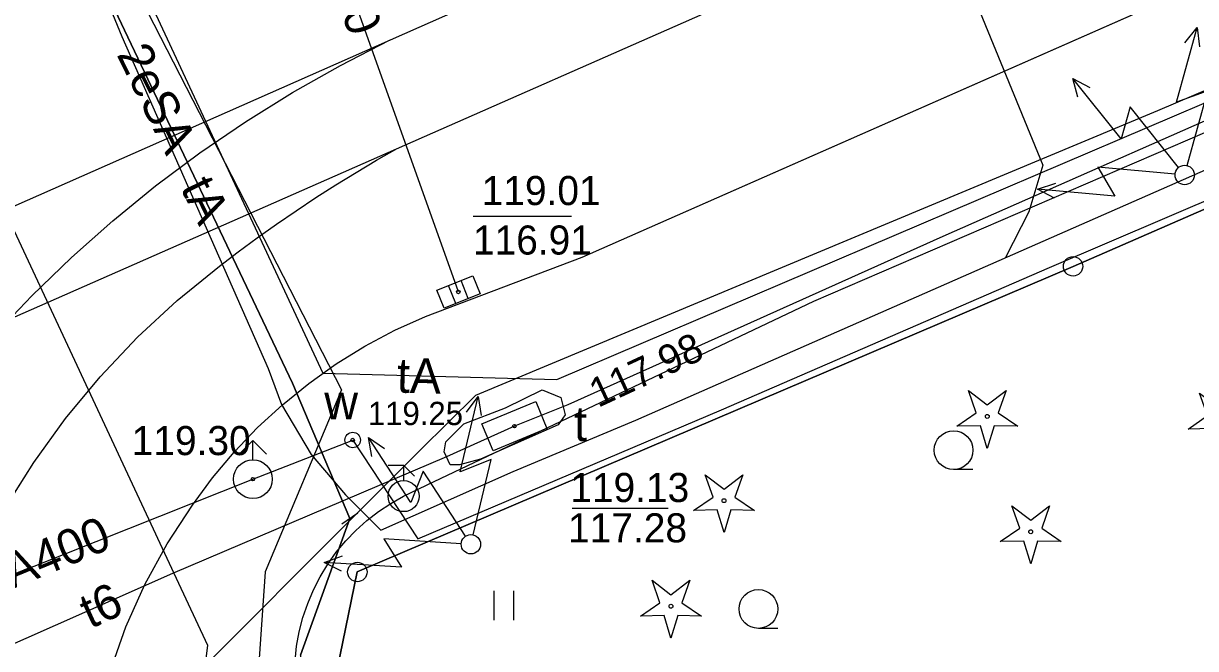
# Model space of a CAD drawing. Extents: x 6434771 to 6436222, y 5663454 to 5664782.
# Drawn here: x 6434948.86 to 6434979.09, y 5664082.27 to 5664098.38 of the extents above; entities that cross this region are included whole.
import ezdxf

# ---------------------------------------------------------------- set-up
doc = ezdxf.new("R2010")
doc.units = 0
for name, color, linetype in [('Warstwa 1', 7, 'Continuous'), ('Warstwa 10', 7, 'Continuous'), ('Warstwa 11', 7, 'Continuous'), ('Warstwa 12', 7, 'Continuous'), ('Warstwa 13', 7, 'Continuous'), ('Warstwa 14', 7, 'Continuous'), ('Warstwa 15', 7, 'Continuous'), ('Warstwa 20', 7, 'Continuous'), ('Warstwa 37', 7, 'Continuous'), ('Warstwa 4', 7, 'Continuous'), ('Warstwa 40', 7, 'Continuous'), ('Warstwa 5', 7, 'Continuous'), ('Warstwa 6', 7, 'Continuous'), ('Warstwa 7', 7, 'Continuous'), ('Warstwa 8', 7, 'Continuous'), ('Warstwa 9', 7, 'Continuous')]:
    doc.layers.add(name, color=color, linetype=linetype)

msp = doc.modelspace()

# ---------------------------------------------------------------- linework, layer by layer
at = {"layer": 'Warstwa 1'}
for p, q in [((6434975.929, 5664092.123), (6435013.331, 5664108.431)), ((6434975.929, 5664092.123), (6435013.331, 5664108.431)), ((6434957.472, 5664084.246), (6434975.929, 5664092.123)), ((6434957.472, 5664084.246), (6434975.929, 5664092.123)), ((6434956.877, 5664081.353), (6434957.472, 5664084.246)), ((6434956.877, 5664081.353), (6434957.472, 5664084.246))]:
    msp.add_line(p, q, dxfattribs=at)
at = {"layer": 'Warstwa 10'}
for points in [[(6434932.467, 5664095.511), (6434938.084, 5664097.918), (6434948.166, 5664102.163), (6434948.382, 5664102.107), (6434950.557, 5664100.097), (6434951.401, 5664098.049), (6434955.173, 5664089.493), (6434955.515, 5664088.565), (6434956.286, 5664087.278), (6434957.17, 5664086.235), (6434958.082, 5664085.327), (6434961.494, 5664086.835), (6434964.658, 5664088.16), (6434991.625, 5664100.014), (6434993.471, 5664100.859), (6434995.338, 5664101.681), (6435021.922, 5664113.484), (6435031.557, 5664117.751), (6435039.965, 5664121.535), (6435046.079, 5664124.205), (6435047.631, 5664124.54)], [(6434948.475, 5664101.916), (6434950.456, 5664100.351), (6434955.801, 5664089.116), (6434957.278, 5664085.628)], [(6434957.278, 5664085.628), (6434956.006, 5664082.103), (6434955.669, 5664077.427), (6434956.205, 5664069.64), (6434958.747, 5664067.252), (6434998.275, 5664044.633), (6435039.608, 5664021.298), (6435060.023, 5664010.8), (6435071.579, 5664004.164), (6435087.417, 5663995.484)]]:
    msp.add_lwpolyline(points, dxfattribs=at)
for points in [[(6434972.932, 5664088.001), (6434973.434, 5664088.348), (6434973.232, 5664088.924), (6434973.717, 5664088.554), (6434974.202, 5664088.924), (6434974, 5664088.348), (6434974.502, 5664088.001), (6434973.892, 5664088.015), (6434973.717, 5664087.431), (6434973.542, 5664088.015)], [(6434978.893, 5664087.929), (6434979.395, 5664088.276), (6434979.193, 5664088.852), (6434979.678, 5664088.482), (6434980.163, 5664088.852), (6434979.961, 5664088.276), (6434980.463, 5664087.929), (6434979.853, 5664087.943), (6434979.678, 5664087.359), (6434979.503, 5664087.943)], [(6434966.143, 5664085.83), (6434966.645, 5664086.177), (6434966.443, 5664086.753), (6434966.928, 5664086.383), (6434967.413, 5664086.753), (6434967.211, 5664086.177), (6434967.713, 5664085.83), (6434967.103, 5664085.844), (6434966.928, 5664085.26), (6434966.753, 5664085.844)], [(6434974.052, 5664085.028), (6434974.554, 5664085.375), (6434974.352, 5664085.951), (6434974.837, 5664085.581), (6434975.322, 5664085.951), (6434975.12, 5664085.375), (6434975.622, 5664085.028), (6434975.012, 5664085.042), (6434974.837, 5664084.458), (6434974.662, 5664085.042)], [(6434964.775, 5664083.108), (6434965.277, 5664083.455), (6434965.075, 5664084.031), (6434965.56, 5664083.661), (6434966.045, 5664084.031), (6434965.843, 5664083.455), (6434966.345, 5664083.108), (6434965.735, 5664083.122), (6434965.56, 5664082.538), (6434965.385, 5664083.122)]]:
    msp.add_lwpolyline(points, close=True, dxfattribs=at)
for centre, radius in [((6434975.929, 5664092.123), 0.25), ((6434973.717, 5664088.256), 0.05), ((6434966.928, 5664086.085), 0.05), ((6434974.837, 5664085.283), 0.05), ((6434957.472, 5664084.246), 0.25), ((6434965.56, 5664083.363), 0.05)]:
    msp.add_circle(centre, radius, dxfattribs=at)
at = {"layer": 'Warstwa 12'}
for points in [[(6434936.081, 5664076.075), (6434938.294, 5664076.652), (6434941.38, 5664077.094), (6434947.719, 5664077.018), (6434951.669, 5664079.951), (6434959.104, 5664087.393), (6434960.529, 5664088.802), (6434978.114, 5664096.144), (6435000.212, 5664105.552), (6435007.807, 5664108.78), (6435021.603, 5664114.967), (6435036.319, 5664121.568), (6435036.619, 5664122.294), (6435038.943, 5664123.328), (6435040.42, 5664123.248), (6435044.301, 5664124.922), (6435057.504, 5664130.866), (6435071.28, 5664136.895), (6435085.388, 5664143.189), (6435100.381, 5664149.789), (6435128.757, 5664162.157), (6435149.015, 5664170.962)], [(6434936.081, 5664076.075), (6434938.294, 5664076.652), (6434941.38, 5664077.094), (6434947.719, 5664077.018), (6434951.669, 5664079.951), (6434959.104, 5664087.393), (6434960.529, 5664088.802), (6434978.114, 5664096.144), (6435000.212, 5664105.552), (6435007.807, 5664108.78), (6435021.603, 5664114.967), (6435036.319, 5664121.568), (6435036.619, 5664122.294), (6435038.943, 5664123.328), (6435040.42, 5664123.248), (6435044.301, 5664124.922), (6435057.504, 5664130.866), (6435071.28, 5664136.895), (6435085.388, 5664143.189), (6435100.381, 5664149.789), (6435128.757, 5664162.157), (6435149.015, 5664170.962)], [(6434931.456, 5664077.37), (6434954.78, 5664086.638), (6434957.353, 5664087.647), (6434959.032, 5664085.102), (6434966.866, 5664088.427), (6434975.322, 5664092.095), (6434984.428, 5664095.983), (6434996.336, 5664101.111), (6435007.701, 5664106.084), (6435011.014, 5664107.469), (6435017.551, 5664110.439), (6435025.379, 5664113.953), (6435030.974, 5664116.471), (6435041.987, 5664121.423), (6435048.535, 5664124.254), (6435053.707, 5664126.575), (6435063.265, 5664130.931), (6435071.262, 5664134.404), (6435081.48, 5664138.974), (6435093.486, 5664144.338), (6435107.159, 5664150.493), (6435119.979, 5664156.256), (6435130.397, 5664160.861), (6435141.9, 5664165.595)], [(6434955.424, 5664107.808), (6434955.33, 5664107.18), (6434953.62, 5664103.25), (6434951.23, 5664100.87), (6434956.58, 5664089.37), (6434962.62, 5664089.21), (6434988.71, 5664100.35), (6434989.07, 5664101.03), (6435033.97, 5664121), (6435035.33, 5664122.87), (6435038.7, 5664124.52)], [(6435038.562, 5664122.122), (6435037.28, 5664121.53), (6435028.944, 5664117.81), (6435010.076, 5664109.423), (6434991.907, 5664101.426), (6434972.571, 5664092.896), (6434962.901, 5664088.55), (6434961.523, 5664088.005), (6434959.77, 5664087.211), (6434952.704, 5664084.205), (6434942.111, 5664079.518), (6434938.474, 5664077.872), (6434937.571, 5664077.302)], [(6434968.289, 5664110.356), (6434968.865, 5664110.039), (6434975.151, 5664094.732), (6434974.786, 5664093.527), (6434974.188, 5664092.349)], [(6434955.424, 5664107.808), (6434955.42, 5664107.13), (6434955.35, 5664106.73), (6434954.08, 5664104.27), (6434950.89, 5664100.97), (6434957.06, 5664088.94), (6434955.1, 5664084.25), (6434954.64, 5664077.68), (6434954.42, 5664077.06), (6434954.6, 5664076.43), (6434956.16, 5664068.01), (6435007.47, 5664038.56), (6435008.58, 5664038.52), (6435069.89, 5664004.61), (6435071.25, 5664003.11), (6435083.95, 5663996.72), (6435086.33, 5663998.08), (6435116.04, 5663981.22), (6435116.39, 5663980.605)], [(6434953.759, 5664072.48), (6434952.779, 5664075.802), (6434953.618, 5664082.352), (6434952.809, 5664084.082), (6434944.806, 5664101.22), (6434944.341, 5664102.516)], [(6434956.006, 5664082.103), (6434957.278, 5664085.628), (6434955.801, 5664089.116), (6434950.456, 5664100.351), (6434948.475, 5664101.916), (6434932.892, 5664095.224), (6434922.251, 5664089.433), (6434916.191, 5664087.886), (6434914.207, 5664088.39), (6434909.992, 5664088.001), (6434906.141, 5664088.788), (6434892.658, 5664092.771)]]:
    msp.add_lwpolyline(points, dxfattribs=at)
at = {"layer": 'Warstwa 14'}
for p, q in [((6434962.993, 5664093.409), (6434960.461, 5664093.409)), ((6434963.013, 5664085.888), (6434965.489, 5664085.888))]:
    msp.add_line(p, q, dxfattribs=at)
for centre in [(6434960.079, 5664091.464), (6434961.523, 5664088.005), (6434961.523, 5664088.005)]:
    msp.add_circle(centre, 0.045, dxfattribs=at)
at = {"layer": 'Warstwa 15'}
msp.add_lwpolyline([(6434960.218, 5664088.067), (6434961.297, 5664088.479), (6434962.239, 5664088.937), (6434962.717, 5664088.745), (6434962.829, 5664088.295), (6434962.649, 5664088.037), (6434960.65, 5664087.153), (6434960.11, 5664087.005), (6434959.864, 5664087.006), (6434959.713, 5664087.341), (6434959.753, 5664087.6)], close=True, dxfattribs=at)
at = {"layer": 'Warstwa 20'}
msp.add_line((6434957.07, 5664085.489), (6434957.486, 5664085.767), dxfattribs=at)
at = {"layer": 'Warstwa 37'}
for points in [[(6435142.344, 5664178.634), (6435133.572, 5664175.24), (6435122.483, 5664170.434), (6434937.449, 5664088.743)], [(6434938.5, 5664086.36), (6435123.621, 5664167.82), (6435134.791, 5664172.665), (6435143.382, 5664175.981)], [(6434948.094, 5664090.332), (6434949.076, 5664091.364), (6434950.1, 5664092.353), (6434951.166, 5664093.298), (6434952.27, 5664094.197), (6434953.411, 5664095.049), (6434954.588, 5664095.851), (6434955.797, 5664096.603), (6434957.037, 5664097.304), (6434958.305, 5664097.951)], [(6434953.914, 5664092.124), (6434954.4, 5664092.495), (6434954.893, 5664092.858), (6434955.391, 5664093.212), (6434955.895, 5664093.558), (6434956.405, 5664093.895), (6434956.92, 5664094.224), (6434957.44, 5664094.545), (6434957.966, 5664094.856), (6434958.497, 5664095.159)], [(6434946.649, 5664082.071), (6434947.143, 5664083.379), (6434947.722, 5664084.652), (6434948.384, 5664085.884), (6434949.127, 5664087.069), (6434949.946, 5664088.203), (6434950.838, 5664089.279), (6434951.8, 5664090.295), (6434952.827, 5664091.244), (6434953.914, 5664092.124)]]:
    msp.add_lwpolyline(points, dxfattribs=at)
at = {"layer": 'Warstwa 4'}
for p, q in [((6434960.01, 5664091.167), (6434959.824, 5664091.631)), ((6434960.334, 5664091.297), (6434960.148, 5664091.761)), ((6434958.266, 5664087.001), (6434958.666, 5664087.001)), ((6434958.666, 5664087.001), (6434958.666, 5664086.601)), ((6434958.666, 5664087.001), (6434958.949, 5664086.718))]:
    msp.add_line(p, q, dxfattribs=at)
for points in [[(6434960.636, 5664091.418), (6434959.708, 5664091.046), (6434959.522, 5664091.51), (6434960.45, 5664091.882)], [(6434960.973, 5664087.372), (6434960.687, 5664088.065), (6434962.073, 5664088.638), (6434962.359, 5664087.945)]]:
    msp.add_lwpolyline(points, close=True, dxfattribs=at)
for points in [[(6434954.426, 5664087.284), (6434954.78, 5664087.638)], [(6434955.134, 5664087.284), (6434954.78, 5664087.638)], [(6434954.78, 5664087.138), (6434954.78, 5664087.638)]]:
    msp.add_lwpolyline(points, dxfattribs=at)
for centre, radius in [((6434957.353, 5664087.647), 0.2), ((6434954.78, 5664086.638), 0.5), ((6434958.666, 5664086.201), 0.4)]:
    msp.add_circle(centre, radius, dxfattribs=at)
at = {"layer": 'Warstwa 40'}
for p, q in [((6434978.874, 5664094.719), (6434979.403, 5664096.648)), ((6434978.652, 5664094.673), (6434977.403, 5664096.235)), ((6434978.559, 5664094.5), (6434976.567, 5664094.677)), ((6434960.459, 5664085.203), (6434960.92, 5664087.149)), ((6434960.264, 5664085.169), (6434959.166, 5664086.841)), ((6434960.151, 5664084.975), (6434958.155, 5664085.099))]:
    msp.add_line(p, q, dxfattribs=at)
for points in [[(6434978.874, 5664094.719), (6434979.403, 5664096.648), (6434978.596, 5664096.351), (6434979.125, 5664098.28)], [(6434978.814, 5664097.888), (6434979.125, 5664098.28), (6434979.192, 5664097.784)], [(6434978.652, 5664094.673), (6434977.403, 5664096.235), (6434977.168, 5664095.407), (6434975.919, 5664096.969)], [(6434976.054, 5664096.488), (6434975.919, 5664096.969), (6434976.359, 5664096.732)], [(6434978.559, 5664094.5), (6434976.567, 5664094.677), (6434977.003, 5664093.936), (6434975.011, 5664094.113)], [(6434975.452, 5664093.877), (6434975.011, 5664094.113), (6434975.486, 5664094.267)], [(6434960.459, 5664085.203), (6434960.92, 5664087.149), (6434960.124, 5664086.824), (6434960.585, 5664088.77)], [(6434960.288, 5664088.368), (6434960.585, 5664088.77), (6434960.669, 5664088.277)], [(6434960.264, 5664085.169), (6434959.166, 5664086.841), (6434958.855, 5664086.039), (6434957.758, 5664087.711)], [(6434957.847, 5664087.219), (6434957.758, 5664087.711), (6434958.174, 5664087.433)], [(6434960.151, 5664084.975), (6434958.155, 5664085.099), (6434958.611, 5664084.37), (6434956.615, 5664084.493)], [(6434957.062, 5664084.27), (6434956.615, 5664084.493), (6434957.086, 5664084.66)]]:
    msp.add_lwpolyline(points, dxfattribs=at)
for centre in [(6434978.808, 5664094.478), (6434978.808, 5664094.478), (6434978.808, 5664094.478), (6434960.401, 5664084.96), (6434960.401, 5664084.96), (6434960.401, 5664084.96)]:
    msp.add_circle(centre, 0.25, dxfattribs=at)
at = {"layer": 'Warstwa 5'}
for p, q in [((6434969.24, 5664091.23), (6434996.51, 5664102.97)), ((6434959.453, 5664086.578), (6434969.24, 5664091.23)), ((6434958.666, 5664086.201), (6434959.453, 5664086.578)), ((6434958.335, 5664086.015), (6434958.666, 5664086.201)), ((6434958.019, 5664085.805), (6434958.335, 5664086.015)), ((6434957.437, 5664085.319), (6434957.719, 5664085.572)), ((6434957.719, 5664085.572), (6434958.019, 5664085.805)), ((6434957.174, 5664085.045), (6434957.437, 5664085.319)), ((6434956.931, 5664084.753), (6434957.174, 5664085.045)), ((6434956.711, 5664084.444), (6434956.931, 5664084.753)), ((6434956.514, 5664084.12), (6434956.711, 5664084.444)), ((6434956.341, 5664083.782), (6434956.514, 5664084.12)), ((6434956.193, 5664083.433), (6434956.341, 5664083.782)), ((6434961.005, 5664083.008), (6434961.005, 5664083.758)), ((6434961.505, 5664083.008), (6434961.505, 5664083.758)), ((6434956.071, 5664083.073), (6434956.193, 5664083.433)), ((6434955.975, 5664082.706), (6434956.071, 5664083.073)), ((6434955.907, 5664082.333), (6434955.975, 5664082.706)), ((6434955.866, 5664081.956), (6434955.907, 5664082.333))]:
    msp.add_line(p, q, dxfattribs=at)
at = {"layer": 'Warstwa 6'}
for p, q in [((6434973.348, 5664086.886), (6434972.848, 5664086.886)), ((6434968.315, 5664082.793), (6434967.815, 5664082.793))]:
    msp.add_line(p, q, dxfattribs=at)
for points in [[(6434956.877, 5664081.353), (6434957.472, 5664084.246), (6434975.929, 5664092.123), (6435013.331, 5664108.431), (6435051.916, 5664125.895), (6435091.915, 5664143.622), (6435129.333, 5664159.69), (6435155.042, 5664172.61)], [(6434959.232, 5664090.835), (6434963.271, 5664092.356), (6434979.248, 5664099.403), (6434995.13, 5664106.34), (6435029.21, 5664121.35), (6435046.79, 5664128.97), (6435052.86, 5664131.49), (6435060.47, 5664135.06), (6435071.98, 5664140.25), (6435089.37, 5664147.9), (6435102.53, 5664153.69), (6435114.86, 5664159.14), (6435126.78, 5664164.35)], [(6434953.222, 5664085.967), (6434953.739, 5664086.669), (6434954.299, 5664087.336), (6434954.9, 5664087.966), (6434955.541, 5664088.557), (6434956.218, 5664089.105), (6434956.928, 5664089.609), (6434957.67, 5664090.067), (6434958.439, 5664090.476), (6434959.232, 5664090.835)], [(6434950.684, 5664074.617), (6434950.517, 5664075.799), (6434950.445, 5664076.992), (6434950.468, 5664078.186), (6434950.587, 5664079.374), (6434950.801, 5664080.549), (6434951.108, 5664081.704), (6434951.506, 5664082.829), (6434951.994, 5664083.92), (6434952.567, 5664084.968), (6434953.222, 5664085.967)]]:
    msp.add_lwpolyline(points, dxfattribs=at)
msp.add_lwpolyline([(6435070.884, 5664005.038), (6435088.902, 5664010.531), (6435097.753, 5664027.064), (6435099.605, 5664026.362), (6435119.373, 5664060.725), (6435129.873, 5664079.629), (6435133.231, 5664121.51), (6435135.019, 5664155.141), (6435134.434, 5664158.918), (6435132.379, 5664160.093), (6435129.333, 5664159.69), (6435091.915, 5664143.622), (6435051.916, 5664125.895), (6435013.331, 5664108.431), (6434975.929, 5664092.123), (6434957.472, 5664084.246), (6434956.877, 5664081.353), (6434957.736, 5664068.872), (6435011.285, 5664038.642)], close=True, dxfattribs=at)
for centre, radius in [((6434960.079, 5664091.464), 0.045), ((6434961.523, 5664088.005), 0.045), ((6434957.353, 5664087.647), 0.045), ((6434972.848, 5664087.386), 0.5), ((6434954.78, 5664086.638), 0.045), ((6434967.815, 5664083.293), 0.5)]:
    msp.add_circle(centre, radius, dxfattribs=at)
at = {"layer": 'Warstwa 7'}
msp.add_lwpolyline([(6434960.079, 5664091.464), (6434955.986, 5664102.93)], dxfattribs=at)
at = {"layer": 'Warstwa 8'}
for p, q in [((6434963.271, 5664092.356), (6434979.248, 5664099.403)), ((6434959.232, 5664090.835), (6434963.271, 5664092.356)), ((6434958.439, 5664090.476), (6434959.232, 5664090.835)), ((6434957.67, 5664090.067), (6434958.439, 5664090.476)), ((6434956.928, 5664089.609), (6434957.67, 5664090.067)), ((6434956.218, 5664089.105), (6434956.928, 5664089.609)), ((6434955.541, 5664088.557), (6434956.218, 5664089.105)), ((6434954.9, 5664087.966), (6434955.541, 5664088.557)), ((6434954.299, 5664087.336), (6434954.9, 5664087.966)), ((6434953.739, 5664086.669), (6434954.299, 5664087.336)), ((6434953.222, 5664085.967), (6434953.739, 5664086.669)), ((6434952.567, 5664084.968), (6434953.222, 5664085.967)), ((6434951.994, 5664083.92), (6434952.567, 5664084.968)), ((6434951.506, 5664082.829), (6434951.994, 5664083.92)), ((6434951.108, 5664081.704), (6434951.506, 5664082.829))]:
    msp.add_line(p, q, dxfattribs=at)
at = {"layer": 'Warstwa 9'}
for p, q in [((6434969.24, 5664091.23), (6434996.51, 5664102.97)), ((6434963.271, 5664092.356), (6434979.248, 5664099.403)), ((6434959.232, 5664090.835), (6434963.271, 5664092.356)), ((6434959.453, 5664086.578), (6434969.24, 5664091.23)), ((6434958.439, 5664090.476), (6434959.232, 5664090.835)), ((6434957.67, 5664090.067), (6434958.439, 5664090.476)), ((6434956.928, 5664089.609), (6434957.67, 5664090.067)), ((6434956.218, 5664089.105), (6434956.928, 5664089.609)), ((6434955.541, 5664088.557), (6434956.218, 5664089.105)), ((6434954.9, 5664087.966), (6434955.541, 5664088.557)), ((6434954.299, 5664087.336), (6434954.9, 5664087.966)), ((6434953.739, 5664086.669), (6434954.299, 5664087.336)), ((6434953.222, 5664085.967), (6434953.739, 5664086.669)), ((6434958.666, 5664086.201), (6434959.453, 5664086.578)), ((6434958.335, 5664086.015), (6434958.666, 5664086.201)), ((6434952.567, 5664084.968), (6434953.222, 5664085.967)), ((6434958.019, 5664085.805), (6434958.335, 5664086.015)), ((6434957.437, 5664085.319), (6434957.719, 5664085.572)), ((6434957.719, 5664085.572), (6434958.019, 5664085.805)), ((6434957.174, 5664085.045), (6434957.437, 5664085.319)), ((6434951.994, 5664083.92), (6434952.567, 5664084.968)), ((6434956.931, 5664084.753), (6434957.174, 5664085.045)), ((6434956.711, 5664084.444), (6434956.931, 5664084.753)), ((6434956.514, 5664084.12), (6434956.711, 5664084.444)), ((6434956.341, 5664083.782), (6434956.514, 5664084.12)), ((6434951.506, 5664082.829), (6434951.994, 5664083.92)), ((6434956.193, 5664083.433), (6434956.341, 5664083.782)), ((6434956.071, 5664083.073), (6434956.193, 5664083.433)), ((6434951.108, 5664081.704), (6434951.506, 5664082.829)), ((6434955.975, 5664082.706), (6434956.071, 5664083.073)), ((6434955.907, 5664082.333), (6434955.975, 5664082.706)), ((6434955.866, 5664081.956), (6434955.907, 5664082.333))]:
    msp.add_line(p, q, dxfattribs=at)

# ---------------------------------------------------------------- texts
at = {"layer": 'Warstwa 11'}
msp.add_text('2eSA', height=0.9, rotation=296.1332, dxfattribs=at).set_placement((6434951.256, 5664097.588))
at = {"layer": 'Warstwa 13'}
for s, rotation, p in [('tA', 296.1332, (6434952.901, 5664094.152)), ('tA', 358.4825, (6434958.485, 5664088.87)), ('wA400', 22.4084, (6434947.783, 5664083.475)), ('t6', 24.5627, (6434950.587, 5664082.772))]:
    msp.add_text(s, height=0.9, rotation=rotation, dxfattribs=at).set_placement(p)
at = {"layer": 'Warstwa 14'}
for s, p in [('116.91', (6434960.454, 5664092.427)), ('117.28', (6434962.907, 5664085.009))]:
    msp.add_text(s, height=0.75, dxfattribs=at).set_placement(p)
msp.add_text('117.98', height=0.75, rotation=24.895, dxfattribs=at).set_placement((6434963.679, 5664088.472))
at = {"layer": 'Warstwa 5'}
for s, p in [('w', (6434956.621, 5664088.177)), ('t', (6434963.059, 5664087.62))]:
    msp.add_text(s, height=0.9, dxfattribs=at).set_placement(p)
at = {"layer": 'Warstwa 6'}
for s, height, p in [('119.01', 0.75, (6434960.679, 5664093.702)), ('119.25', 0.6, (6434957.744, 5664088.032)), ('119.30', 0.75, (6434951.654, 5664087.258)), ('119.13', 0.75, (6434962.964, 5664086.049))]:
    msp.add_text(s, height=height, dxfattribs=at).set_placement(p)
at = {"layer": 'Warstwa 7'}
msp.add_text('kd150', height=0.9, rotation=290.3406, dxfattribs=at).set_placement((6434956.151, 5664101.082))

doc.saveas('drawing.dxf')
